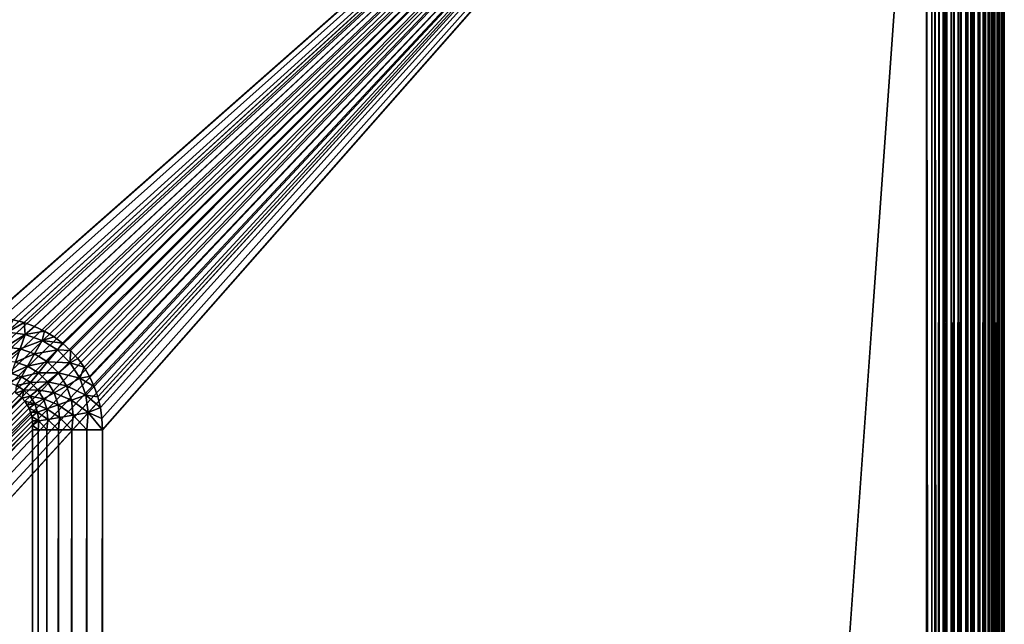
# Model space of a CAD drawing. Header units: millimetres. Extents: x -43.6 to 43.6, y -43.6 to 43.6.
# Tile 343 of 350: x 36.8 to 43.6, y 35.2 to 39.4. Entities that reach past the tile are written whole.
import ezdxf

# ---------------------------------------------------------------- set-up
doc = ezdxf.new("R2010")
doc.units = ezdxf.units.MM
doc.header["$LTSCALE"] = 65.185185
for name, color, linetype in [('299', 7, 'CONTINUOUS'), ('306', 7, 'CONTINUOUS'), ('307', 7, 'CONTINUOUS'), ('311', 7, 'CONTINUOUS'), ('42', 7, 'CONTINUOUS'), ('45', 7, 'CONTINUOUS'), ('52', 7, 'CONTINUOUS'), ('81', 7, 'CONTINUOUS'), ('87', 7, 'CONTINUOUS')]:
    doc.layers.add(name, color=color, linetype=linetype)

msp = doc.modelspace()

# ---------------------------------------------------------------- linework, layer by layer
at = {"layer": '299', "linetype": 'CONTINUOUS'}
for points in [[(36.8603, -36.5706, 14.4518), (36.8603, 36.5706, 14.4518), (36.8999, 36.5706, 14.553), (36.8603, -36.5706, 14.4518)], [(36.8999, -36.5706, 14.553), (36.8603, -36.5706, 14.4518), (36.8999, 36.5706, 14.553), (36.8999, -36.5706, 14.553)], [(36.9604, -36.5706, 14.6434), (36.8999, -36.5706, 14.553), (36.9604, 36.5706, 14.6434), (36.9604, -36.5706, 14.6434)], [(36.9604, 36.5706, 14.6434), (36.8999, -36.5706, 14.553), (36.8999, 36.5706, 14.553), (36.9604, 36.5706, 14.6434)], [(37.0392, -36.5706, 14.7186), (36.9604, -36.5706, 14.6434), (37.0392, 36.5706, 14.7186), (37.0392, -36.5706, 14.7186)], [(37.0392, 36.5706, 14.7186), (36.9604, -36.5706, 14.6434), (36.9604, 36.5706, 14.6434), (37.0392, 36.5706, 14.7186)], [(37.1323, -36.5706, 14.7749), (37.0392, -36.5706, 14.7186), (37.1323, 36.5706, 14.7749), (37.1323, -36.5706, 14.7749)], [(37.1323, 36.5706, 14.7749), (37.0392, -36.5706, 14.7186), (37.0392, 36.5706, 14.7186), (37.1323, 36.5706, 14.7749)], [(37.2354, -36.5706, 14.8097), (37.1323, -36.5706, 14.7749), (37.2354, 36.5706, 14.8097), (37.2354, -36.5706, 14.8097)], [(37.2354, 36.5706, 14.8097), (37.1323, -36.5706, 14.7749), (37.1323, 36.5706, 14.7749), (37.2354, 36.5706, 14.8097)], [(37.343, 36.5706, 14.8215), (37.343, -36.5706, 14.8215), (37.2354, -36.5706, 14.8097), (37.343, 36.5706, 14.8215)], [(37.343, 36.5706, 14.8215), (37.2354, -36.5706, 14.8097), (37.2354, 36.5706, 14.8097), (37.343, 36.5706, 14.8215)]]:
    msp.add_3dface(points, dxfattribs=at)
at = {"layer": '306', "linetype": 'CONTINUOUS'}
for points in [[(36.7283, 37.3276, 14.8215), (36.8036, 37.3087, 14.8215), (36.6897, 37.244, 14.8135), (36.7283, 37.3276, 14.8215)], [(36.8036, 37.3087, 14.8215), (36.8104, 37.2283, 14.8159), (36.6897, 37.244, 14.8135), (36.8036, 37.3087, 14.8215)], [(36.8036, 37.3087, 14.8215), (36.8759, 37.2828, 14.8215), (36.8104, 37.2283, 14.8159), (36.8036, 37.3087, 14.8215)], [(36.8104, 37.2283, 14.8159), (36.6725, 37.1411, 14.7825), (36.6897, 37.244, 14.8135), (36.8104, 37.2283, 14.8159)], [(36.7756, 37.129, 14.7881), (36.6725, 37.1411, 14.7825), (36.8104, 37.2283, 14.8159), (36.7756, 37.129, 14.7881)], [(36.9267, 37.187, 14.8174), (36.7756, 37.129, 14.7881), (36.8104, 37.2283, 14.8159), (36.9267, 37.187, 14.8174)], [(36.8759, 37.2828, 14.8215), (36.9447, 37.2501, 14.8215), (36.8104, 37.2283, 14.8159), (36.8759, 37.2828, 14.8215)], [(36.9447, 37.2501, 14.8215), (36.9267, 37.187, 14.8174), (36.8104, 37.2283, 14.8159), (36.9447, 37.2501, 14.8215)], [(36.9447, 37.2501, 14.8215), (37.0091, 37.2112, 14.8215), (36.9267, 37.187, 14.8174), (36.9447, 37.2501, 14.8215)], [(36.8747, 37.0949, 14.7918), (36.7756, 37.129, 14.7881), (36.9267, 37.187, 14.8174), (36.8747, 37.0949, 14.7918)], [(37.0323, 37.1207, 14.818), (36.8747, 37.0949, 14.7918), (36.9267, 37.187, 14.8174), (37.0323, 37.1207, 14.818)], [(37.0091, 37.2112, 14.8215), (37.0686, 37.1665, 14.8215), (36.9267, 37.187, 14.8174), (37.0091, 37.2112, 14.8215)], [(37.0686, 37.1665, 14.8215), (37.0323, 37.1207, 14.818), (36.9267, 37.187, 14.8174), (37.0686, 37.1665, 14.8215)], [(37.0686, 37.1665, 14.8215), (37.1231, 37.1166, 14.8215), (37.0323, 37.1207, 14.818), (37.0686, 37.1665, 14.8215)], [(36.7756, 37.129, 14.7881), (36.6568, 37.0472, 14.7297), (36.6725, 37.1411, 14.7825), (36.7756, 37.129, 14.7881)], [(36.7436, 37.0378, 14.7382), (36.6568, 37.0472, 14.7297), (36.7756, 37.129, 14.7881), (36.7436, 37.0378, 14.7382)], [(36.8747, 37.0949, 14.7918), (36.7436, 37.0378, 14.7382), (36.7756, 37.129, 14.7881), (36.8747, 37.0949, 14.7918)], [(36.8267, 37.0098, 14.7439), (36.7436, 37.0378, 14.7382), (36.8747, 37.0949, 14.7918), (36.8267, 37.0098, 14.7439)], [(36.9644, 37.0392, 14.7936), (36.8267, 37.0098, 14.7439), (36.8747, 37.0949, 14.7918), (36.9644, 37.0392, 14.7936)], [(36.9644, 37.0392, 14.7936), (36.8747, 37.0949, 14.7918), (37.0323, 37.1207, 14.818), (36.9644, 37.0392, 14.7936)], [(37.1207, 37.0323, 14.818), (36.9644, 37.0392, 14.7936), (37.0323, 37.1207, 14.818), (37.1207, 37.0323, 14.818)], [(37.1231, 37.1166, 14.8215), (37.1207, 37.0323, 14.818), (37.0323, 37.1207, 14.818), (37.1231, 37.1166, 14.8215)], [(37.1231, 37.1166, 14.8215), (37.1722, 37.0617, 14.8215), (37.1207, 37.0323, 14.818), (37.1231, 37.1166, 14.8215)], [(36.8267, 37.0098, 14.7439), (36.7159, 36.9589, 14.6686), (36.7436, 37.0378, 14.7382), (36.8267, 37.0098, 14.7439)], [(36.9015, 36.9637, 14.7468), (36.8267, 37.0098, 14.7439), (36.9644, 37.0392, 14.7936), (36.9015, 36.9637, 14.7468)], [(37.0392, 36.9644, 14.7936), (36.9015, 36.9637, 14.7468), (36.9644, 37.0392, 14.7936), (37.0392, 36.9644, 14.7936)], [(37.0392, 36.9644, 14.7936), (36.9644, 37.0392, 14.7936), (37.1207, 37.0323, 14.818), (37.0392, 36.9644, 14.7936)], [(37.187, 36.9267, 14.8174), (37.0392, 36.9644, 14.7936), (37.1207, 37.0323, 14.818), (37.187, 36.9267, 14.8174)], [(37.1722, 37.0617, 14.8215), (37.2158, 37.0021, 14.8215), (37.1207, 37.0323, 14.818), (37.1722, 37.0617, 14.8215)], [(37.2158, 37.0021, 14.8215), (37.187, 36.9267, 14.8174), (37.1207, 37.0323, 14.818), (37.2158, 37.0021, 14.8215)], [(36.7848, 36.9357, 14.6761), (36.6939, 36.896, 14.5825), (36.7159, 36.9589, 14.6686), (36.7848, 36.9357, 14.6761)], [(36.7848, 36.9357, 14.6761), (36.7159, 36.9589, 14.6686), (36.8267, 37.0098, 14.7439), (36.7848, 36.9357, 14.6761)], [(36.9015, 36.9637, 14.7468), (36.7848, 36.9357, 14.6761), (36.8267, 37.0098, 14.7439), (36.9015, 36.9637, 14.7468)], [(36.8466, 36.8978, 14.6799), (36.7848, 36.9357, 14.6761), (36.9015, 36.9637, 14.7468), (36.8466, 36.8978, 14.6799)], [(36.9637, 36.9015, 14.7468), (36.8466, 36.8978, 14.6799), (36.9015, 36.9637, 14.7468), (36.9637, 36.9015, 14.7468)], [(36.9637, 36.9015, 14.7468), (36.9015, 36.9637, 14.7468), (37.0392, 36.9644, 14.7936), (36.9637, 36.9015, 14.7468)], [(37.0949, 36.8747, 14.7918), (36.9637, 36.9015, 14.7468), (37.0392, 36.9644, 14.7936), (37.0949, 36.8747, 14.7918)], [(37.0949, 36.8747, 14.7918), (37.0392, 36.9644, 14.7936), (37.187, 36.9267, 14.8174), (37.0949, 36.8747, 14.7918)], [(37.2158, 37.0021, 14.8215), (37.2536, 36.9382, 14.8215), (37.187, 36.9267, 14.8174), (37.2158, 37.0021, 14.8215)], [(36.7512, 36.8762, 14.5914), (36.6939, 36.896, 14.5825), (36.7848, 36.9357, 14.6761), (36.7512, 36.8762, 14.5914)], [(36.8466, 36.8978, 14.6799), (36.7512, 36.8762, 14.5914), (36.7848, 36.9357, 14.6761), (36.8466, 36.8978, 14.6799)], [(36.8022, 36.8446, 14.596), (36.7512, 36.8762, 14.5914), (36.8466, 36.8978, 14.6799), (36.8022, 36.8446, 14.596)], [(36.8978, 36.8466, 14.6799), (36.8022, 36.8446, 14.596), (36.8466, 36.8978, 14.6799), (36.8978, 36.8466, 14.6799)], [(36.8978, 36.8466, 14.6799), (36.8466, 36.8978, 14.6799), (36.9637, 36.9015, 14.7468), (36.8978, 36.8466, 14.6799)], [(37.0098, 36.8267, 14.7439), (36.8978, 36.8466, 14.6799), (36.9637, 36.9015, 14.7468), (37.0098, 36.8267, 14.7439)], [(37.0098, 36.8267, 14.7439), (36.9637, 36.9015, 14.7468), (37.0949, 36.8747, 14.7918), (37.0098, 36.8267, 14.7439)], [(37.2283, 36.8104, 14.8159), (37.0949, 36.8747, 14.7918), (37.187, 36.9267, 14.8174), (37.2283, 36.8104, 14.8159)], [(37.2536, 36.9382, 14.8215), (37.2852, 36.8701, 14.8215), (37.187, 36.9267, 14.8174), (37.2536, 36.9382, 14.8215)], [(37.2852, 36.8701, 14.8215), (37.2283, 36.8104, 14.8159), (37.187, 36.9267, 14.8174), (37.2852, 36.8701, 14.8215)], [(36.8022, 36.8446, 14.596), (36.7472, 36.823, 14.4969), (36.7512, 36.8762, 14.5914), (36.8022, 36.8446, 14.596)], [(36.7702, 36.8069, 14.4991), (36.7472, 36.823, 14.4969), (36.8022, 36.8446, 14.596), (36.7702, 36.8069, 14.4991)], [(36.7908, 36.7883, 14.4998), (36.7702, 36.8069, 14.4991), (36.8022, 36.8446, 14.596), (36.7908, 36.7883, 14.4998)], [(36.8446, 36.8022, 14.596), (36.7908, 36.7883, 14.4998), (36.8022, 36.8446, 14.596), (36.8446, 36.8022, 14.596)], [(36.8446, 36.8022, 14.596), (36.8022, 36.8446, 14.596), (36.8978, 36.8466, 14.6799), (36.8446, 36.8022, 14.596)], [(36.9357, 36.7848, 14.6761), (36.8446, 36.8022, 14.596), (36.8978, 36.8466, 14.6799), (36.9357, 36.7848, 14.6761)], [(36.9357, 36.7848, 14.6761), (36.8978, 36.8466, 14.6799), (37.0098, 36.8267, 14.7439), (36.9357, 36.7848, 14.6761)], [(37.0378, 36.7436, 14.7382), (36.9357, 36.7848, 14.6761), (37.0098, 36.8267, 14.7439), (37.0378, 36.7436, 14.7382)], [(37.129, 36.7756, 14.7881), (37.0098, 36.8267, 14.7439), (37.0949, 36.8747, 14.7918), (37.129, 36.7756, 14.7881)], [(37.0378, 36.7436, 14.7382), (37.0098, 36.8267, 14.7439), (37.129, 36.7756, 14.7881), (37.0378, 36.7436, 14.7382)], [(37.129, 36.7756, 14.7881), (37.0949, 36.8747, 14.7918), (37.2283, 36.8104, 14.8159), (37.129, 36.7756, 14.7881)], [(37.244, 36.6897, 14.8135), (37.129, 36.7756, 14.7881), (37.2283, 36.8104, 14.8159), (37.244, 36.6897, 14.8135)], [(37.2852, 36.8701, 14.8215), (37.3102, 36.7986, 14.8215), (37.2283, 36.8104, 14.8159), (37.2852, 36.8701, 14.8215)], [(37.3102, 36.7986, 14.8215), (37.3284, 36.7242, 14.8215), (37.2283, 36.8104, 14.8159), (37.3102, 36.7986, 14.8215)], [(37.3284, 36.7242, 14.8215), (37.244, 36.6897, 14.8135), (37.2283, 36.8104, 14.8159), (37.3284, 36.7242, 14.8215)], [(36.809, 36.7675, 14.499), (36.7908, 36.7883, 14.4998), (36.8446, 36.8022, 14.596), (36.809, 36.7675, 14.499)], [(36.8762, 36.7512, 14.5914), (36.809, 36.7675, 14.499), (36.8446, 36.8022, 14.596), (36.8762, 36.7512, 14.5914)], [(36.8247, 36.7445, 14.4966), (36.809, 36.7675, 14.499), (36.8762, 36.7512, 14.5914), (36.8247, 36.7445, 14.4966)], [(36.8378, 36.7195, 14.4927), (36.8247, 36.7445, 14.4966), (36.8762, 36.7512, 14.5914), (36.8378, 36.7195, 14.4927)], [(36.896, 36.6939, 14.5825), (36.8378, 36.7195, 14.4927), (36.8762, 36.7512, 14.5914), (36.896, 36.6939, 14.5825)], [(36.8762, 36.7512, 14.5914), (36.8446, 36.8022, 14.596), (36.9357, 36.7848, 14.6761), (36.8762, 36.7512, 14.5914)], [(36.9589, 36.7159, 14.6686), (36.8762, 36.7512, 14.5914), (36.9357, 36.7848, 14.6761), (36.9589, 36.7159, 14.6686)], [(36.896, 36.6939, 14.5825), (36.8762, 36.7512, 14.5914), (36.9589, 36.7159, 14.6686), (36.896, 36.6939, 14.5825)], [(36.9589, 36.7159, 14.6686), (36.9357, 36.7848, 14.6761), (37.0378, 36.7436, 14.7382), (36.9589, 36.7159, 14.6686)], [(37.0472, 36.6568, 14.7297), (36.9589, 36.7159, 14.6686), (37.0378, 36.7436, 14.7382), (37.0472, 36.6568, 14.7297)], [(37.1411, 36.6725, 14.7825), (37.0378, 36.7436, 14.7382), (37.129, 36.7756, 14.7881), (37.1411, 36.6725, 14.7825)], [(37.0472, 36.6568, 14.7297), (37.0378, 36.7436, 14.7382), (37.1411, 36.6725, 14.7825), (37.0472, 36.6568, 14.7297)], [(37.1411, 36.6725, 14.7825), (37.129, 36.7756, 14.7881), (37.244, 36.6897, 14.8135), (37.1411, 36.6725, 14.7825)], [(36.8482, 36.6925, 14.4874), (36.8378, 36.7195, 14.4927), (36.896, 36.6939, 14.5825), (36.8482, 36.6925, 14.4874)], [(36.8558, 36.6639, 14.4805), (36.8482, 36.6925, 14.4874), (36.896, 36.6939, 14.5825), (36.8558, 36.6639, 14.4805)], [(36.9038, 36.6329, 14.5696), (36.8558, 36.6639, 14.4805), (36.896, 36.6939, 14.5825), (36.9038, 36.6329, 14.5696)], [(36.9669, 36.6434, 14.6576), (36.896, 36.6939, 14.5825), (36.9589, 36.7159, 14.6686), (36.9669, 36.6434, 14.6576)], [(36.9038, 36.6329, 14.5696), (36.896, 36.6939, 14.5825), (36.9669, 36.6434, 14.6576), (36.9038, 36.6329, 14.5696)], [(36.9669, 36.6434, 14.6576), (36.9589, 36.7159, 14.6686), (37.0472, 36.6568, 14.7297), (36.9669, 36.6434, 14.6576)], [(37.2354, 36.5706, 14.8097), (37.1411, 36.6725, 14.7825), (37.244, 36.6897, 14.8135), (37.2354, 36.5706, 14.8097)], [(37.343, 36.5706, 14.8215), (37.2354, 36.5706, 14.8097), (37.244, 36.6897, 14.8135), (37.343, 36.5706, 14.8215)], [(37.3284, 36.7242, 14.8215), (37.3393, 36.6484, 14.8215), (37.244, 36.6897, 14.8135), (37.3284, 36.7242, 14.8215)], [(37.3393, 36.6484, 14.8215), (37.343, 36.5706, 14.8215), (37.244, 36.6897, 14.8135), (37.3393, 36.6484, 14.8215)], [(36.8603, 36.6338, 14.4723), (36.8558, 36.6639, 14.4805), (36.9038, 36.6329, 14.5696), (36.8603, 36.6338, 14.4723)], [(36.8618, 36.6027, 14.4627), (36.8603, 36.6338, 14.4723), (36.9038, 36.6329, 14.5696), (36.8618, 36.6027, 14.4627)], [(36.8999, 36.5706, 14.553), (36.8618, 36.6027, 14.4627), (36.9038, 36.6329, 14.5696), (36.8999, 36.5706, 14.553)], [(36.9604, 36.5706, 14.6434), (36.8999, 36.5706, 14.553), (36.9038, 36.6329, 14.5696), (36.9604, 36.5706, 14.6434)], [(36.9604, 36.5706, 14.6434), (36.9038, 36.6329, 14.5696), (36.9669, 36.6434, 14.6576), (36.9604, 36.5706, 14.6434)], [(37.0392, 36.5706, 14.7186), (36.9604, 36.5706, 14.6434), (36.9669, 36.6434, 14.6576), (37.0392, 36.5706, 14.7186)], [(37.0392, 36.5706, 14.7186), (36.9669, 36.6434, 14.6576), (37.0472, 36.6568, 14.7297), (37.0392, 36.5706, 14.7186)], [(37.1323, 36.5706, 14.7749), (37.0392, 36.5706, 14.7186), (37.0472, 36.6568, 14.7297), (37.1323, 36.5706, 14.7749)], [(37.1323, 36.5706, 14.7749), (37.0472, 36.6568, 14.7297), (37.1411, 36.6725, 14.7825), (37.1323, 36.5706, 14.7749)], [(37.2354, 36.5706, 14.8097), (37.1323, 36.5706, 14.7749), (37.1411, 36.6725, 14.7825), (37.2354, 36.5706, 14.8097)], [(36.8603, 36.5706, 14.4518), (36.8618, 36.6027, 14.4627), (36.8999, 36.5706, 14.553), (36.8603, 36.5706, 14.4518)]]:
    msp.add_3dface(points, dxfattribs=at)
at = {"layer": '307', "color": 2, "linetype": 'CONTINUOUS'}
for points in [[(43.5459, -43.2496, 15.2434), (43.5361, -43.2457, 15.1963), (43.5459, 43.2496, 15.2434), (43.5459, -43.2496, 15.2434)], [(43.5459, 43.2496, 15.2434), (43.5361, -43.2457, 15.1963), (43.5361, 43.2457, 15.1963), (43.5459, 43.2496, 15.2434)], [(43.5511, -43.2517, 15.2909), (43.5459, -43.2496, 15.2434), (43.5511, 43.2517, 15.2909), (43.5511, -43.2517, 15.2909)], [(43.5511, 43.2517, 15.2909), (43.5459, -43.2496, 15.2434), (43.5459, 43.2496, 15.2434), (43.5511, 43.2517, 15.2909)], [(43.5518, 43.252, 15.3389), (43.5518, -43.252, 15.3389), (43.5511, -43.2517, 15.2909), (43.5518, 43.252, 15.3389)], [(43.5518, 43.252, 15.3389), (43.5511, -43.2517, 15.2909), (43.5511, 43.2517, 15.2909), (43.5518, 43.252, 15.3389)], [(43.3838, -43.1848, 14.9473), (43.3441, -43.1689, 14.9156), (43.3838, 43.1848, 14.9473), (43.3838, -43.1848, 14.9473)], [(43.3838, 43.1848, 14.9473), (43.3441, -43.1689, 14.9156), (43.3441, 43.1689, 14.9156), (43.3838, 43.1848, 14.9473)], [(43.4198, -43.1991, 14.9826), (43.3838, -43.1848, 14.9473), (43.4063, 43.1937, 14.9685), (43.4198, -43.1991, 14.9826)], [(43.4063, 43.1937, 14.9685), (43.3838, -43.1848, 14.9473), (43.3838, 43.1848, 14.9473), (43.4063, 43.1937, 14.9685)], [(43.4198, 43.1991, 14.9826), (43.4198, -43.1991, 14.9826), (43.4063, 43.1937, 14.9685), (43.4198, 43.1991, 14.9826)], [(43.4517, 43.2119, 15.0209), (43.4517, -43.2119, 15.0209), (43.4198, 43.1991, 14.9826), (43.4517, 43.2119, 15.0209)], [(43.4517, -43.2119, 15.0209), (43.4198, -43.1991, 14.9826), (43.4198, 43.1991, 14.9826), (43.4517, -43.2119, 15.0209)], [(43.4795, -43.223, 15.062), (43.4517, -43.2119, 15.0209), (43.4795, 43.223, 15.062), (43.4795, -43.223, 15.062)], [(43.4795, 43.223, 15.062), (43.4517, -43.2119, 15.0209), (43.4517, 43.2119, 15.0209), (43.4795, 43.223, 15.062)], [(43.5028, -43.2324, 15.1051), (43.4795, -43.223, 15.062), (43.5028, 43.2324, 15.1051), (43.5028, -43.2324, 15.1051)], [(43.5028, 43.2324, 15.1051), (43.4795, -43.223, 15.062), (43.4831, 43.2245, 15.0681), (43.5028, 43.2324, 15.1051)], [(43.4831, 43.2245, 15.0681), (43.4795, -43.223, 15.062), (43.4795, 43.223, 15.062), (43.4831, 43.2245, 15.0681)], [(43.5217, -43.2399, 15.15), (43.5028, -43.2324, 15.1051), (43.5217, 43.2399, 15.15), (43.5217, -43.2399, 15.15)], [(43.5217, 43.2399, 15.15), (43.5028, -43.2324, 15.1051), (43.5028, 43.2324, 15.1051), (43.5217, 43.2399, 15.15)], [(43.5361, -43.2457, 15.1963), (43.5217, -43.2399, 15.15), (43.5361, 43.2457, 15.1963), (43.5361, -43.2457, 15.1963)], [(43.5361, 43.2457, 15.1963), (43.5217, -43.2399, 15.15), (43.5217, 43.2399, 15.15), (43.5361, 43.2457, 15.1963)], [(43.2064, -43.1138, 14.8459), (43.1559, -43.0936, 14.8324), (43.2064, 43.1138, 14.8459), (43.2064, -43.1138, 14.8459)], [(43.2064, 43.1138, 14.8459), (43.1559, -43.0936, 14.8324), (43.1559, 43.0936, 14.8324), (43.2064, 43.1138, 14.8459)], [(43.2549, -43.1332, 14.8645), (43.2064, -43.1138, 14.8459), (43.2549, 43.1332, 14.8645), (43.2549, -43.1332, 14.8645)], [(43.2549, 43.1332, 14.8645), (43.2064, -43.1138, 14.8459), (43.2354, 43.1254, 14.8563), (43.2549, 43.1332, 14.8645)], [(43.2354, 43.1254, 14.8563), (43.2064, -43.1138, 14.8459), (43.2064, 43.1138, 14.8459), (43.2354, 43.1254, 14.8563)], [(43.301, -43.1516, 14.8878), (43.2549, -43.1332, 14.8645), (43.301, 43.1516, 14.8878), (43.301, -43.1516, 14.8878)], [(43.301, 43.1516, 14.8878), (43.2549, -43.1332, 14.8645), (43.2549, 43.1332, 14.8645), (43.301, 43.1516, 14.8878)], [(43.3441, -43.1689, 14.9156), (43.301, -43.1516, 14.8878), (43.3441, 43.1689, 14.9156), (43.3441, -43.1689, 14.9156)], [(43.3441, 43.1689, 14.9156), (43.301, -43.1516, 14.8878), (43.3232, 43.1605, 14.9013), (43.3441, 43.1689, 14.9156)], [(43.3232, 43.1605, 14.9013), (43.301, -43.1516, 14.8878), (43.301, 43.1516, 14.8878), (43.3232, 43.1605, 14.9013)], [(43.0521, -43.0521, 14.8215), (43.0521, 43.0521, 14.8215), (43.1042, 43.0729, 14.8242), (43.0521, -43.0521, 14.8215)], [(43.1042, -43.0729, 14.8242), (43.0521, -43.0521, 14.8215), (43.1042, 43.0729, 14.8242), (43.1042, -43.0729, 14.8242)], [(43.1559, -43.0936, 14.8324), (43.1042, -43.0729, 14.8242), (43.1559, 43.0936, 14.8324), (43.1559, -43.0936, 14.8324)], [(43.1559, 43.0936, 14.8324), (43.1042, -43.0729, 14.8242), (43.1444, 43.089, 14.8301), (43.1559, 43.0936, 14.8324)], [(43.1444, 43.089, 14.8301), (43.1042, -43.0729, 14.8242), (43.1042, 43.0729, 14.8242), (43.1444, 43.089, 14.8301)]]:
    msp.add_3dface(points, dxfattribs=at)
at = {"layer": '311', "color": 2, "linetype": 'CONTINUOUS'}
for points in [[(43.4398, 43.1862, 16.5886), (43.4085, 43.1737, 16.6327), (43.4398, -43.1862, 16.5886), (43.4398, 43.1862, 16.5886)], [(43.466, 43.1967, 16.5419), (43.4398, 43.1862, 16.5886), (43.466, -43.1967, 16.5419), (43.466, 43.1967, 16.5419)], [(43.466, -43.1967, 16.5419), (43.4398, 43.1862, 16.5886), (43.4481, -43.1895, 16.5751), (43.466, -43.1967, 16.5419)], [(43.4481, -43.1895, 16.5751), (43.4398, 43.1862, 16.5886), (43.4398, -43.1862, 16.5886), (43.4481, -43.1895, 16.5751)], [(43.4868, 43.205, 16.4929), (43.466, 43.1967, 16.5419), (43.4868, -43.205, 16.4929), (43.4868, 43.205, 16.4929)], [(43.4868, -43.205, 16.4929), (43.466, 43.1967, 16.5419), (43.466, -43.1967, 16.5419), (43.4868, -43.205, 16.4929)], [(43.5023, 43.2112, 16.4424), (43.4868, 43.205, 16.4929), (43.5023, -43.2112, 16.4424), (43.5023, 43.2112, 16.4424)], [(43.5023, -43.2112, 16.4424), (43.4868, 43.205, 16.4929), (43.4868, -43.205, 16.4929), (43.5023, -43.2112, 16.4424)], [(43.5123, 43.2152, 16.3911), (43.5023, 43.2112, 16.4424), (43.5123, -43.2152, 16.3911), (43.5123, 43.2152, 16.3911)], [(43.5123, -43.2152, 16.3911), (43.5023, 43.2112, 16.4424), (43.5023, -43.2112, 16.4424), (43.5123, -43.2152, 16.3911)], [(43.5169, -43.217, 16.3389), (43.5169, 43.217, 16.3389), (43.5123, 43.2152, 16.3911), (43.5169, -43.217, 16.3389)], [(43.5169, -43.217, 16.3389), (43.5123, 43.2152, 16.3911), (43.5123, -43.2152, 16.3911), (43.5169, -43.217, 16.3389)], [(43.2861, 43.1247, 16.743), (43.2371, 43.1051, 16.7705), (43.2861, -43.1247, 16.743), (43.2861, 43.1247, 16.743)], [(43.3313, 43.1428, 16.7105), (43.2861, 43.1247, 16.743), (43.3313, -43.1428, 16.7105), (43.3313, 43.1428, 16.7105)], [(43.3313, -43.1428, 16.7105), (43.2861, 43.1247, 16.743), (43.2878, -43.1254, 16.7419), (43.3313, -43.1428, 16.7105)], [(43.2878, -43.1254, 16.7419), (43.2861, 43.1247, 16.743), (43.2861, -43.1247, 16.743), (43.2878, -43.1254, 16.7419)], [(43.3722, 43.1592, 16.6735), (43.3313, 43.1428, 16.7105), (43.3722, -43.1592, 16.6735), (43.3722, 43.1592, 16.6735)], [(43.3722, -43.1592, 16.6735), (43.3313, 43.1428, 16.7105), (43.3708, -43.1586, 16.675), (43.3722, -43.1592, 16.6735)], [(43.3708, -43.1586, 16.675), (43.3313, 43.1428, 16.7105), (43.3313, -43.1428, 16.7105), (43.3708, -43.1586, 16.675)], [(43.4085, 43.1737, 16.6327), (43.3722, 43.1592, 16.6735), (43.4085, -43.1737, 16.6327), (43.4085, 43.1737, 16.6327)], [(43.4085, -43.1737, 16.6327), (43.3722, 43.1592, 16.6735), (43.3722, -43.1592, 16.6735), (43.4085, -43.1737, 16.6327)], [(43.4398, -43.1862, 16.5886), (43.4085, 43.1737, 16.6327), (43.4085, -43.1737, 16.6327), (43.4398, -43.1862, 16.5886)], [(43.1303, 43.0624, 16.8085), (43.074, 43.0399, 16.8182), (43.1303, -43.0624, 16.8085), (43.1303, 43.0624, 16.8085)], [(43.185, 43.0843, 16.7925), (43.1303, 43.0624, 16.8085), (43.185, -43.0843, 16.7925), (43.185, 43.0843, 16.7925)], [(43.185, -43.0843, 16.7925), (43.1303, 43.0624, 16.8085), (43.1303, -43.0624, 16.8085), (43.185, -43.0843, 16.7925)], [(43.2371, 43.1051, 16.7705), (43.185, 43.0843, 16.7925), (43.2371, -43.1051, 16.7705), (43.2371, 43.1051, 16.7705)], [(43.2371, -43.1051, 16.7705), (43.185, 43.0843, 16.7925), (43.2003, -43.0904, 16.7867), (43.2371, -43.1051, 16.7705)], [(43.2003, -43.0904, 16.7867), (43.185, 43.0843, 16.7925), (43.185, -43.0843, 16.7925), (43.2003, -43.0904, 16.7867)], [(43.2861, -43.1247, 16.743), (43.2371, 43.1051, 16.7705), (43.2371, -43.1051, 16.7705), (43.2861, -43.1247, 16.743)], [(43.074, 43.0399, 16.8182), (43.0172, 43.0172, 16.8215), (43.074, -43.0399, 16.8182), (43.074, 43.0399, 16.8182)], [(43.0172, 43.0172, 16.8215), (43.0172, -43.0172, 16.8215), (43.074, -43.0399, 16.8182), (43.0172, 43.0172, 16.8215)], [(43.1303, -43.0624, 16.8085), (43.074, 43.0399, 16.8182), (43.1095, -43.0541, 16.8129), (43.1303, -43.0624, 16.8085)], [(43.1095, -43.0541, 16.8129), (43.074, 43.0399, 16.8182), (43.074, -43.0399, 16.8182), (43.1095, -43.0541, 16.8129)]]:
    msp.add_3dface(points, dxfattribs=at)
at = {"layer": '42', "color": 2, "linetype": 'CONTINUOUS'}
for points in [[(43.0172, 43.0172, 16.8215), (-43.0172, 43.0172, 16.8215), (35.1881, 35.8792, 16.8215), (43.0172, 43.0172, 16.8215)], [(35.2635, 35.8684, 16.8215), (43.0172, 43.0172, 16.8215), (35.1881, 35.8792, 16.8215), (35.2635, 35.8684, 16.8215)], [(35.3375, 35.8505, 16.8215), (43.0172, 43.0172, 16.8215), (35.2635, 35.8684, 16.8215), (35.3375, 35.8505, 16.8215)], [(35.4088, 35.8256, 16.8215), (43.0172, 43.0172, 16.8215), (35.3375, 35.8505, 16.8215), (35.4088, 35.8256, 16.8215)], [(35.4766, 35.7943, 16.8215), (43.0172, 43.0172, 16.8215), (35.4088, 35.8256, 16.8215), (35.4766, 35.7943, 16.8215)], [(35.5404, 35.7568, 16.8215), (43.0172, 43.0172, 16.8215), (35.4766, 35.7943, 16.8215), (35.5404, 35.7568, 16.8215)], [(35.5998, 35.7136, 16.8215), (43.0172, 43.0172, 16.8215), (35.5404, 35.7568, 16.8215), (35.5998, 35.7136, 16.8215)], [(35.6546, 35.665, 16.8215), (43.0172, 43.0172, 16.8215), (35.5998, 35.7136, 16.8215), (35.6546, 35.665, 16.8215)], [(35.7044, 35.611, 16.8215), (43.0172, 43.0172, 16.8215), (35.6546, 35.665, 16.8215), (35.7044, 35.611, 16.8215)], [(35.7491, 35.552, 16.8215), (43.0172, 43.0172, 16.8215), (35.7044, 35.611, 16.8215), (35.7491, 35.552, 16.8215)], [(35.7881, 35.4882, 16.8215), (43.0172, 43.0172, 16.8215), (35.7491, 35.552, 16.8215), (35.7881, 35.4882, 16.8215)], [(35.821, 35.42, 16.8215), (43.0172, 43.0172, 16.8215), (35.7881, 35.4882, 16.8215), (35.821, 35.42, 16.8215)], [(35.8472, 35.3483, 16.8215), (43.0172, 43.0172, 16.8215), (35.821, 35.42, 16.8215), (35.8472, 35.3483, 16.8215)], [(35.8664, 35.2735, 16.8215), (43.0172, 43.0172, 16.8215), (35.8472, 35.3483, 16.8215), (35.8664, 35.2735, 16.8215)], [(35.8787, 35.194, 16.8215), (43.0172, 43.0172, 16.8215), (35.8664, 35.2735, 16.8215), (35.8787, 35.194, 16.8215)], [(43.0172, -43.0172, 16.8215), (43.0172, 43.0172, 16.8215), (35.8787, 35.194, 16.8215), (43.0172, -43.0172, 16.8215)]]:
    msp.add_3dface(points, dxfattribs=at)
at = {"layer": '45', "linetype": 'CONTINUOUS'}
msp.add_3dface([(36.8603, -36.5706, 14.4518), (30.4998, 30.2102, -9.1088), (36.8603, 36.5706, 14.4518), (36.8603, -36.5706, 14.4518)], dxfattribs=at)
at = {"layer": '52', "color": 1, "linetype": 'CONTINUOUS'}
for points in [[(43.0521, 43.0521, 14.8215), (-36.6484, 37.3393, 14.8215), (-43.0521, 43.0521, 14.8215), (43.0521, 43.0521, 14.8215)], [(-36.5706, 37.343, 14.8215), (-36.6484, 37.3393, 14.8215), (43.0521, 43.0521, 14.8215), (-36.5706, 37.343, 14.8215)], [(36.5706, 37.343, 14.8215), (-36.5706, 37.343, 14.8215), (43.0521, 43.0521, 14.8215), (36.5706, 37.343, 14.8215)], [(36.6503, 37.3391, 14.8215), (36.5706, 37.343, 14.8215), (43.0521, 43.0521, 14.8215), (36.6503, 37.3391, 14.8215)], [(36.7283, 37.3276, 14.8215), (36.6503, 37.3391, 14.8215), (43.0521, 43.0521, 14.8215), (36.7283, 37.3276, 14.8215)], [(36.8036, 37.3087, 14.8215), (36.7283, 37.3276, 14.8215), (43.0521, 43.0521, 14.8215), (36.8036, 37.3087, 14.8215)], [(36.8759, 37.2828, 14.8215), (36.8036, 37.3087, 14.8215), (43.0521, 43.0521, 14.8215), (36.8759, 37.2828, 14.8215)], [(36.9447, 37.2501, 14.8215), (36.8759, 37.2828, 14.8215), (43.0521, 43.0521, 14.8215), (36.9447, 37.2501, 14.8215)], [(37.0091, 37.2112, 14.8215), (36.9447, 37.2501, 14.8215), (43.0521, 43.0521, 14.8215), (37.0091, 37.2112, 14.8215)], [(37.0686, 37.1665, 14.8215), (37.0091, 37.2112, 14.8215), (43.0521, 43.0521, 14.8215), (37.0686, 37.1665, 14.8215)], [(37.1231, 37.1166, 14.8215), (37.0686, 37.1665, 14.8215), (43.0521, 43.0521, 14.8215), (37.1231, 37.1166, 14.8215)], [(37.1722, 37.0617, 14.8215), (37.1231, 37.1166, 14.8215), (43.0521, 43.0521, 14.8215), (37.1722, 37.0617, 14.8215)], [(37.2158, 37.0021, 14.8215), (37.1722, 37.0617, 14.8215), (43.0521, 43.0521, 14.8215), (37.2158, 37.0021, 14.8215)], [(37.2536, 36.9382, 14.8215), (37.2158, 37.0021, 14.8215), (43.0521, 43.0521, 14.8215), (37.2536, 36.9382, 14.8215)], [(37.2852, 36.8701, 14.8215), (37.2536, 36.9382, 14.8215), (43.0521, 43.0521, 14.8215), (37.2852, 36.8701, 14.8215)], [(37.3102, 36.7986, 14.8215), (37.2852, 36.8701, 14.8215), (43.0521, 43.0521, 14.8215), (37.3102, 36.7986, 14.8215)], [(37.3284, 36.7242, 14.8215), (37.3102, 36.7986, 14.8215), (43.0521, 43.0521, 14.8215), (37.3284, 36.7242, 14.8215)], [(37.3393, 36.6484, 14.8215), (37.3284, 36.7242, 14.8215), (43.0521, 43.0521, 14.8215), (37.3393, 36.6484, 14.8215)], [(37.3391, -36.6503, 14.8215), (37.343, -36.5706, 14.8215), (43.0521, 43.0521, 14.8215), (37.3391, -36.6503, 14.8215)], [(43.0521, -43.0521, 14.8215), (37.3391, -36.6503, 14.8215), (43.0521, 43.0521, 14.8215), (43.0521, -43.0521, 14.8215)], [(37.343, 36.5706, 14.8215), (37.3393, 36.6484, 14.8215), (43.0521, 43.0521, 14.8215), (37.343, 36.5706, 14.8215)], [(37.343, -36.5706, 14.8215), (37.343, 36.5706, 14.8215), (43.0521, 43.0521, 14.8215), (37.343, -36.5706, 14.8215)]]:
    msp.add_3dface(points, dxfattribs=at)
at = {"layer": '81', "color": 2, "linetype": 'CONTINUOUS'}
for points in [[(43.5518, -43.252, 15.3389), (43.5518, 43.252, 15.3389), (43.5169, -43.217, 16.3389), (43.5518, -43.252, 15.3389)], [(43.5169, -43.217, 16.3389), (43.5518, 43.252, 15.3389), (43.5169, 43.217, 16.3389), (43.5169, -43.217, 16.3389)]]:
    msp.add_3dface(points, dxfattribs=at)
at = {"layer": '87', "linetype": 'CONTINUOUS'}
for points in [[(36.7908, 36.7883, 14.4998), (30.4085, 30.4082, -9.1377), (36.7702, 36.8069, 14.4991), (36.7908, 36.7883, 14.4998)], [(36.809, 36.7675, 14.499), (30.4085, 30.4082, -9.1377), (36.7908, 36.7883, 14.4998), (36.809, 36.7675, 14.499)], [(36.8247, 36.7445, 14.4966), (30.4085, 30.4082, -9.1377), (36.809, 36.7675, 14.499), (36.8247, 36.7445, 14.4966)], [(30.4549, 30.3494, -9.1343), (30.4085, 30.4082, -9.1377), (36.8247, 36.7445, 14.4966), (30.4549, 30.3494, -9.1343)], [(36.8378, 36.7195, 14.4927), (30.4549, 30.3494, -9.1343), (36.8247, 36.7445, 14.4966), (36.8378, 36.7195, 14.4927)], [(36.8482, 36.6925, 14.4874), (30.4549, 30.3494, -9.1343), (36.8378, 36.7195, 14.4927), (36.8482, 36.6925, 14.4874)], [(36.8558, 36.6639, 14.4805), (30.4549, 30.3494, -9.1343), (36.8482, 36.6925, 14.4874), (36.8558, 36.6639, 14.4805)], [(30.486, 30.2818, -9.1245), (30.4549, 30.3494, -9.1343), (36.8558, 36.6639, 14.4805), (30.486, 30.2818, -9.1245)], [(36.8603, 36.6338, 14.4723), (30.486, 30.2818, -9.1245), (36.8558, 36.6639, 14.4805), (36.8603, 36.6338, 14.4723)], [(36.8618, 36.6027, 14.4627), (30.486, 30.2818, -9.1245), (36.8603, 36.6338, 14.4723), (36.8618, 36.6027, 14.4627)], [(36.8603, 36.5706, 14.4518), (30.486, 30.2818, -9.1245), (36.8618, 36.6027, 14.4627), (36.8603, 36.5706, 14.4518)], [(36.8603, 36.5706, 14.4518), (30.4998, 30.2102, -9.1088), (30.486, 30.2818, -9.1245), (36.8603, 36.5706, 14.4518)]]:
    msp.add_3dface(points, dxfattribs=at)

doc.saveas('drawing.dxf')
